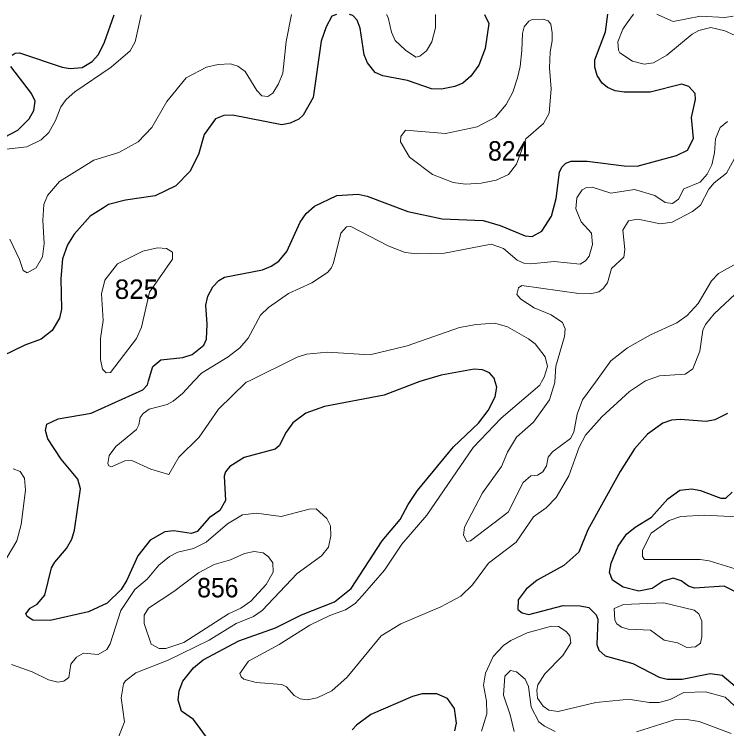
# Model space of a CAD drawing. Extents: x 473.9 to 500, y 7733.1 to 7760.8.
# Drawn here: x 494.222 to 497.152, y 7757.885 to 7760.823 of the extents above; entities that cross this region are included whole.
import ezdxf

# ---------------------------------------------------------------- set-up
doc = ezdxf.new("R2010")
doc.units = 0
doc.header["$LTSCALE"] = 0.032
doc.layers.add('1', color=7, linetype='Continuous', lineweight=25)
doc.layers.add('2', color=7, linetype='Continuous', lineweight=13)
doc.layers.add('21', color=7, linetype='Continuous')

msp = doc.modelspace()

# ---------------------------------------------------------------- linework, layer by layer
at = {"layer": '1'}
for points in [[(495.5467, 7760.8216), (495.5282, 7760.8143), (495.5041, 7760.771), (495.4836, 7760.7125), (495.4519, 7760.48), (495.4102, 7760.4082), (495.3921, 7760.3912), (495.3572, 7760.3753), (495.3218, 7760.3681), (495.1202, 7760.4074), (495.0834, 7760.4062), (495.0501, 7760.392), (495.0036, 7760.3282), (494.9795, 7760.2464), (494.9442, 7760.1756), (494.8866, 7760.1167), (494.802, 7760.0755), (494.6796, 7760.0583), (494.6091, 7760.0398), (494.5893, 7760.0272), (494.5348, 7759.9923), (494.4688, 7759.919), (494.4417, 7759.8748), (494.4207, 7759.8168), (494.4134, 7759.7366), (494.4164, 7759.61), (494.4075, 7759.5733), (494.3777, 7759.5228), (494.3323, 7759.4866), (494.2654, 7759.4619), (494.0778, 7759.3713)], [(494.502, 7760.6037), (494.543, 7760.629), (494.5692, 7760.657), (494.5926, 7760.7074), (494.6324, 7760.821)], [(496.1561, 7760.8221), (496.1739, 7760.7853), (496.1584, 7760.6813), (496.1323, 7760.614), (496.0997, 7760.5679), (496.0672, 7760.5393), (496.0333, 7760.5258), (495.9795, 7760.5152), (495.9381, 7760.5156), (495.839, 7760.5499), (495.7377, 7760.5692), (495.7065, 7760.5828), (495.6749, 7760.6225), (495.6606, 7760.656), (495.645, 7760.7652), (495.6329, 7760.7989), (495.6144, 7760.8173), (495.6006, 7760.8217)], [(496.3236, 7759.9116), (496.3514, 7759.909), (496.3919, 7759.9308), (496.4316, 7759.9921), (496.451, 7760.0654), (496.4649, 7760.1737), (496.4738, 7760.1937), (496.4908, 7760.2098), (496.5123, 7760.2185), (496.5784, 7760.2192), (496.7295, 7760.1997), (496.7833, 7760.1985), (496.9455, 7760.2412), (496.9906, 7760.2632), (497.0156, 7760.3117), (497.0072, 7760.3976), (497.0232, 7760.4725), (497.0224, 7760.4967), (496.9955, 7760.5251), (496.9679, 7760.5351), (496.8369, 7760.5022), (496.7299, 7760.5026), (496.6935, 7760.5081), (496.6619, 7760.522), (496.6401, 7760.5399), (496.6195, 7760.571), (496.6102, 7760.6055), (496.6099, 7760.6359), (496.6529, 7760.7504), (496.6628, 7760.8225)], [(494.2142, 7760.655), (494.2258, 7760.6631), (494.2441, 7760.6647), (494.4191, 7760.6051), (494.4527, 7760.6003), (494.502, 7760.6037)], [(494.1815, 7760.3169), (494.2364, 7760.3464), (494.2641, 7760.3734), (494.2832, 7760.3921), (494.3023, 7760.4276), (494.3078, 7760.4655), (494.2937, 7760.4973), (494.208, 7760.608)], [(494.9004, 7758.0406), (494.9159, 7758.0798), (494.9596, 7758.1348), (494.9995, 7758.1674), (495.1456, 7758.2465), (495.2961, 7758.2993), (495.4039, 7758.3531), (495.5397, 7758.4057), (495.6072, 7758.4617), (495.7353, 7758.6567), (495.8086, 7758.745), (495.8416, 7758.8072), (495.881, 7758.864), (496.0281, 7759.0433), (496.1317, 7759.1405), (496.1712, 7759.1931), (496.1993, 7759.2491), (496.2062, 7759.289), (496.1995, 7759.3113), (496.1953, 7759.3255), (496.1768, 7759.3477), (496.1478, 7759.3607), (496.1132, 7759.3632), (495.977, 7759.3385), (495.8902, 7759.3122), (495.8792, 7759.3089), (495.7434, 7759.2557), (495.4978, 7759.2096), (495.4212, 7759.1828), (495.367, 7759.143), (495.3399, 7759.1047), (495.3111, 7759.0475), (495.2955, 7759.0337), (495.1675, 7759), (495.1081, 7758.9626), (495.0906, 7758.9412), (495.0854, 7758.9234), (495.0904, 7758.8234), (495.068, 7758.7815), (495.0234, 7758.7517), (494.9749, 7758.6954), (494.9498, 7758.6877), (494.8778, 7758.6979), (494.8412, 7758.6938), (494.7808, 7758.6602), (494.7303, 7758.5958), (494.6853, 7758.4953), (494.6621, 7758.4567), (494.6043, 7758.4015), (494.5269, 7758.3654), (494.3699, 7758.33), (494.2989, 7758.3312), (494.2757, 7758.3459), (494.2704, 7758.3575), (494.2878, 7758.3797), (494.3165, 7758.3963), (494.3474, 7758.4335), (494.3746, 7758.5458), (494.3886, 7758.5701), (494.437, 7758.6255), (494.4594, 7758.6641), (494.4702, 7758.7008), (494.4941, 7758.8708), (494.4837, 7758.9114), (494.415, 7758.9936), (494.3602, 7759.0768), (494.3508, 7759.1115), (494.3559, 7759.1375), (494.4021, 7759.1587), (494.5385, 7759.1818), (494.7512, 7759.2788), (494.7694, 7759.2981), (494.7747, 7759.3156), (494.7924, 7759.3742), (494.8245, 7759.4012), (494.9148, 7759.4109), (494.9533, 7759.4232), (495.0019, 7759.4624), (495.013, 7759.4863), (495.0155, 7759.5477), (495.0093, 7759.6258), (495.0177, 7759.6634), (495.0393, 7759.7012), (495.0632, 7759.7272), (495.0861, 7759.7422), (495.2424, 7759.7721), (495.2782, 7759.7863), (495.3098, 7759.8069), (495.3426, 7759.8472), (495.3978, 7759.9682), (495.4228, 7760.0035), (495.4572, 7760.0339), (495.5485, 7760.0778), (495.6357, 7760.0827), (495.6731, 7760.0743), (495.8403, 7760.0117), (495.9818, 7759.9814), (496.1506, 7759.9744), (496.2197, 7759.9545), (496.3236, 7759.9116)], [(497.1554, 7759.1808), (497.1025, 7759.155), (497.0673, 7759.1484), (496.9611, 7759.1563), (496.925, 7759.1531), (496.8892, 7759.1407), (496.8257, 7759.0956), (496.772, 7759.0352), (496.7135, 7758.9419), (496.5813, 7758.7027), (496.5434, 7758.6101), (496.4814, 7758.5562), (496.372, 7758.4954), (496.3273, 7758.4588), (496.2943, 7758.4149), (496.2927, 7758.375), (496.311, 7758.3611), (496.3388, 7758.3549), (496.4797, 7758.3909), (496.5491, 7758.3902), (496.5852, 7758.3831), (496.6148, 7758.3534), (496.6223, 7758.3351), (496.6173, 7758.2309), (496.626, 7758.2077), (496.6522, 7758.1844), (496.7663, 7758.1526), (496.8737, 7758.0959), (496.9069, 7758.0882), (496.9681, 7758.0878), (497.0836, 7758.1119), (497.1328, 7758.105), (497.2228, 7758.0294)], [(496.7255, 7758.467), (496.6823, 7758.4956), (496.6695, 7758.5267), (496.6761, 7758.5653), (496.7058, 7758.635), (496.7402, 7758.6852), (496.7752, 7758.7136), (496.8423, 7758.7539), (496.9092, 7758.8293), (496.9589, 7758.866), (497.0081, 7758.871), (497.044, 7758.8637), (497.1277, 7758.833), (497.1479, 7758.8325), (497.1739, 7758.857)], [(497.1857, 7758.4492), (497.142, 7758.4705), (497.019, 7758.4625), (496.9947, 7758.4712), (496.9646, 7758.4932), (496.9316, 7758.5042), (496.8901, 7758.4912), (496.845, 7758.4612), (496.7911, 7758.4508), (496.7255, 7758.467)], [(495.0193, 7757.8407), (494.9863, 7757.8853), (494.9587, 7757.9226), (494.9103, 7757.9561), (494.8966, 7758.002), (494.9004, 7758.0406)], [(496.0336, 7757.8757), (496.0412, 7757.9071), (496.0323, 7757.9678), (496.0032, 7758.0088), (495.9603, 7758.0276), (495.8998, 7758.028), (495.8599, 7758.0168), (495.689, 7757.9427), (495.6296, 7757.8995), (495.6117, 7757.8796)]]:
    msp.add_lwpolyline(points, dxfattribs=at)
at = {"layer": '2'}
for points in [[(494.7446, 7760.821), (494.719, 7760.7095), (494.6987, 7760.672), (494.6204, 7760.6046), (494.4717, 7760.5035), (494.4351, 7760.4717), (494.4136, 7760.4426), (494.3921, 7760.3852), (494.3647, 7760.3371), (494.333, 7760.306), (494.274, 7760.2777), (494.1389, 7760.2629)], [(494.2039, 7759.898), (494.2436, 7759.8144), (494.2582, 7759.7683), (494.2749, 7759.7595), (494.312, 7759.7804), (494.3384, 7759.8245), (494.345, 7759.8797), (494.3401, 7759.9751), (494.3436, 7760.0403), (494.3589, 7760.0776), (494.4078, 7760.1354), (494.5493, 7760.2225), (494.6519, 7760.2543), (494.7313, 7760.2985), (494.7876, 7760.3565), (494.8495, 7760.4633), (494.9296, 7760.5615), (495.012, 7760.6054), (495.0603, 7760.6164), (495.1117, 7760.6191), (495.1412, 7760.6095), (495.1715, 7760.5868), (495.2193, 7760.509), (495.2402, 7760.4867), (495.2647, 7760.4848), (495.2853, 7760.4988), (495.309, 7760.537), (495.3259, 7760.5809), (495.3402, 7760.7111), (495.3622, 7760.8215)], [(495.7525, 7760.8218), (495.7598, 7760.8099), (495.7738, 7760.7491), (495.7882, 7760.7152), (495.8313, 7760.6748), (495.8729, 7760.6464), (495.8904, 7760.6509), (495.9175, 7760.6728), (495.9391, 7760.71), (495.9537, 7760.7663), (495.9539, 7760.8219)], [(496.7687, 7760.8226), (496.7426, 7760.787), (496.7249, 7760.7613), (496.7048, 7760.709), (496.7064, 7760.6752), (496.7129, 7760.664), (496.7643, 7760.6294), (496.8126, 7760.6173), (496.8512, 7760.623), (496.9058, 7760.6543), (497.0104, 7760.7412), (497.0377, 7760.7564), (497.0859, 7760.7677), (497.1438, 7760.7548), (497.1873, 7760.7347)], [(496.8643, 7760.8226), (496.8857, 7760.8134), (496.9321, 7760.7934), (497.044, 7760.8142), (497.1436, 7760.8095), (497.1786, 7760.8151)], [(497.1551, 7760.3818), (497.1245, 7760.3568), (497.1052, 7760.3102), (497.102, 7760.2523), (497.09, 7760.2041), (497.0715, 7760.1655), (497.0425, 7760.1317), (496.975, 7760.1052), (496.9533, 7760.0626), (496.9284, 7760.0449), (496.8994, 7760.0489), (496.856, 7760.0778), (496.7724, 7760.102), (496.6759, 7760.0867), (496.5987, 7760.1116), (496.5746, 7760.11), (496.5569, 7760.1004), (496.5352, 7760.0674), (496.5312, 7760.0224), (496.5529, 7759.9693), (496.5955, 7759.9227), (496.5995, 7759.8761), (496.5858, 7759.8278), (496.5714, 7759.8093), (496.5489, 7759.7948), (496.4427, 7759.8053), (496.3463, 7759.7964), (496.3173, 7759.7989), (496.29, 7759.8117), (496.2337, 7759.8592), (496.1838, 7759.8768), (495.9909, 7759.8407), (495.8783, 7759.8374), (495.8301, 7759.8431), (495.7625, 7759.8696), (495.6058, 7759.95), (495.5881, 7759.9492), (495.5647, 7759.9227), (495.535, 7759.8005), (495.5253, 7759.7779), (495.5101, 7759.7611), (495.4458, 7759.7176), (495.3493, 7759.675), (495.2673, 7759.6171), (495.2351, 7759.5858), (495.1836, 7759.4901), (495.1491, 7759.4507), (495.1024, 7759.4145), (494.9923, 7759.347), (494.9625, 7759.315), (494.9143, 7759.2634), (494.8757, 7759.232), (494.8508, 7759.2184), (494.7768, 7759.1982), (494.7527, 7759.1814), (494.7398, 7759.1645), (494.735, 7759.1348), (494.7253, 7759.1155), (494.6401, 7759.0455), (494.6128, 7759.0077), (494.6063, 7758.9755), (494.6112, 7758.9659), (494.6216, 7758.9619), (494.6763, 7758.986), (494.7061, 7758.9876), (494.7832, 7758.9522), (494.858, 7758.9305), (494.899, 7759.0013), (494.9826, 7759.0841), (495.0614, 7759.1991), (495.1756, 7759.3092), (495.1861, 7759.3144), (495.3855, 7759.4121), (495.4232, 7759.4242), (495.5101, 7759.433), (495.6837, 7759.4218), (495.8381, 7759.4596), (496.0536, 7759.5343)], [(497.2005, 7760.2598), (497.1515, 7760.1698), (497.1004, 7760.1293), (497.0782, 7760.1032), (497.0444, 7760.038), (497.0116, 7760.0122), (496.9277, 7759.9682), (496.8789, 7759.9606), (496.7857, 7759.9806), (496.7478, 7759.9727), (496.7241, 7759.9348), (496.7329, 7759.8556), (496.7285, 7759.8239), (496.6782, 7759.7768), (496.6613, 7759.7186), (496.644, 7759.6947), (496.6255, 7759.6813), (496.5922, 7759.6726), (496.544, 7759.6742), (496.3094, 7759.7074), (496.2953, 7759.6977), (496.2886, 7759.6699), (496.3052, 7759.6508), (496.3597, 7759.6155), (496.4298, 7759.5873), (496.476, 7759.5546), (496.4876, 7759.5297), (496.485, 7759.4975), (496.4485, 7759.3755), (496.4454, 7759.3106), (496.4453, 7759.309), (496.423, 7759.2371), (496.357, 7759.1455), (496.287, 7759.0837), (496.2503, 7759.0216), (496.2261, 7758.9627), (496.148, 7758.8544), (496.0735, 7758.7128), (496.0695, 7758.68), (496.0827, 7758.655), (496.0987, 7758.6566), (496.2533, 7758.7749), (496.3149, 7758.8977), (496.3459, 7758.9239), (496.3735, 7758.9274), (496.3952, 7758.9404), (496.4107, 7758.9656), (496.4173, 7759.0015), (496.4355, 7759.0229), (496.5098, 7759.0785), (496.5234, 7759.1037), (496.5366, 7759.1776), (496.559, 7759.2371), (496.6124, 7759.3101), (496.6759, 7759.3968), (496.7444, 7759.4513), (496.8387, 7759.5039), (496.9469, 7759.5541), (496.9899, 7759.5837), (497.034, 7759.6334), (497.0895, 7759.7259), (497.1187, 7759.7568), (497.276, 7759.8442)], [(496.0536, 7759.5343), (496.1211, 7759.5472), (496.1983, 7759.5528), (496.2498, 7759.5375), (496.3366, 7759.4885), (496.3647, 7759.4676), (496.4057, 7759.4145), (496.4154, 7759.3743), (496.4017, 7759.3309), (496.3907, 7759.3107), (496.3832, 7759.2971), (496.2248, 7759.1621), (496.1099, 7759.0415), (495.9185, 7758.7633), (495.8156, 7758.6435), (495.7448, 7758.5366), (495.6548, 7758.432), (495.6234, 7758.3999), (495.584, 7758.3733), (495.5197, 7758.35), (495.4377, 7758.3106), (495.3115, 7758.231), (495.1853, 7758.1619), (495.1499, 7758.112), (495.1547, 7758.0976), (495.1667, 7758.0887), (495.2174, 7758.0742), (495.3219, 7758.067), (495.3412, 7758.0565), (495.3734, 7758.0212), (495.3975, 7758.0075), (495.4265, 7758.0035), (495.4683, 7758.0115), (495.5278, 7758.0397), (495.5913, 7758.0959), (495.7304, 7758.2664), (495.8124, 7758.3154), (495.9764, 7758.3862), (496.0584, 7758.4296), (496.1066, 7758.4762), (496.1718, 7758.5655), (496.2859, 7758.6523), (496.3575, 7758.7553), (496.409, 7758.793), (496.45, 7758.8348), (496.5022, 7758.9241), (496.5448, 7759.0431), (496.5714, 7759.0913), (496.6381, 7759.1669), (496.7523, 7759.2714), (496.809, 7759.3095), (496.8182, 7759.3156), (496.8753, 7759.3357), (496.9814, 7759.343), (497.012, 7759.3647), (497.0409, 7759.4371), (497.053, 7759.5239), (497.0642, 7759.5464), (497.0996, 7759.5914), (497.209, 7759.6927)], [(494.2171, 7758.9536), (494.247, 7758.9422), (494.2646, 7758.9154), (494.2686, 7758.8656), (494.2509, 7758.7246), (494.2332, 7758.6571), (494.1749, 7758.5602)], [(494.6422, 7757.8295), (494.6653, 7757.8882), (494.6748, 7757.9125), (494.6618, 7758.0112), (494.6716, 7758.0685), (494.6795, 7758.0813), (494.722, 7758.1143), (494.8549, 7758.1671), (495.0239, 7758.2483), (495.1353, 7758.317), (495.2056, 7758.3458), (495.2422, 7758.3709), (495.3849, 7758.5224), (495.4856, 7758.5952), (495.5144, 7758.6309), (495.5244, 7758.678), (495.5224, 7758.7192), (495.5076, 7758.7496), (495.4639, 7758.7888), (495.4355, 7758.7871), (495.3202, 7758.7577), (495.2179, 7758.7712), (495.1611, 7758.764), (495.0988, 7758.7273), (495.0109, 7758.6521), (494.959, 7758.626), (494.8949, 7758.6105), (494.8599, 7758.5924), (494.8161, 7758.5566), (494.769, 7758.4993), (494.7179, 7758.4574), (494.6607, 7758.3703), (494.6159, 7758.2343), (494.6028, 7758.2108), (494.5671, 7758.1894), (494.5063, 7758.1946), (494.4786, 7758.1786), (494.4543, 7758.15), (494.4462, 7758.0954), (494.4255, 7758.0795), (494.401, 7758.0766), (494.3629, 7758.0854), (494.2962, 7758.1189), (494.2113, 7758.148)], [(497.2194, 7758.7552), (497.0602, 7758.7625), (496.9637, 7758.7568), (496.9155, 7758.7408), (496.8407, 7758.6885), (496.8053, 7758.6194), (496.8061, 7758.5928), (496.8142, 7758.5808), (497.0425, 7758.58), (497.0795, 7758.5751), (497.258, 7758.5205)], [(497.2604, 7757.907), (497.1454, 7758.0147), (497.065, 7758.0364), (496.975, 7758.034), (496.9187, 7758.0043), (496.8737, 7757.9922), (496.8335, 7757.9922), (496.7563, 7758.0051), (496.7257, 7758.0035), (496.6132, 7757.9922), (496.4588, 7757.9552), (496.4202, 7757.9609), (496.3969, 7757.977), (496.3736, 7758.0107), (496.3704, 7758.0429), (496.3752, 7758.0654), (496.4041, 7758.1104), (496.4773, 7758.1852), (496.5103, 7758.2375), (496.5062, 7758.2664), (496.4918, 7758.2849), (496.4604, 7758.305), (496.4315, 7758.3066), (496.3318, 7758.2793)], [(496.3318, 7758.2793), (496.2642, 7758.2479), (496.2337, 7758.227), (496.1919, 7758.1812), (496.1605, 7758.1136), (496.1517, 7758.0638), (496.1645, 7757.9979), (496.1653, 7757.9464), (496.1429, 7757.8747)], [(496.4465, 7757.8729), (496.402, 7757.8952), (496.3798, 7757.9135), (496.348, 7757.9732), (496.3368, 7758.0577), (496.3231, 7758.0886), (496.2878, 7758.1191), (496.2631, 7758.124), (496.2399, 7758.1004), (496.2338, 7758.023), (496.2617, 7757.9415), (496.2781, 7757.8735)], [(497.1699, 7757.8653), (497.0381, 7757.9137), (496.9796, 7757.9239), (496.9368, 7757.9211), (496.7808, 7757.8722)]]:
    msp.add_lwpolyline(points, dxfattribs=at)
for points in [[(496.4346, 7760.7132), (496.4339, 7760.7463), (496.4283, 7760.7815), (496.4175, 7760.7959), (496.3975, 7760.8025), (496.3519, 7760.8005), (496.3387, 7760.7939), (496.3189, 7760.7716), (496.3118, 7760.7438), (496.31, 7760.6739), (496.3027, 7760.6082), (496.292, 7760.5606), (496.2728, 7760.5026), (496.2448, 7760.4517), (496.2006, 7760.3993), (496.1254, 7760.3601), (495.9951, 7760.332), (495.8308, 7760.3461), (495.8114, 7760.3198), (495.8101, 7760.2977), (495.847, 7760.2344), (495.9415, 7760.1644), (496.0265, 7760.1315), (496.0781, 7760.1245), (496.1425, 7760.1277), (496.2035, 7760.1401), (496.2546, 7760.1636), (496.2874, 7760.2056), (496.3257, 7760.3106), (496.398, 7760.3733), (496.4217, 7760.4163), (496.4299, 7760.5158), (496.4226, 7760.6023), (496.4258, 7760.6679)], [(494.5802, 7759.6728), (494.5945, 7759.7297), (494.647, 7759.7969), (494.7515, 7759.848), (494.8106, 7759.8623), (494.8475, 7759.8599), (494.8735, 7759.8446), (494.873, 7759.8161), (494.7779, 7759.6804), (494.7459, 7759.5362), (494.7254, 7759.489), (494.6175, 7759.3495), (494.5998, 7759.3476), (494.5856, 7759.3636), (494.5762, 7759.4027), (494.5766, 7759.4895), (494.5879, 7759.5635)], [(495.1026, 7758.3571), (495.1545, 7758.3797), (495.1944, 7758.4098), (495.2579, 7758.4783), (495.2865, 7758.5279), (495.2861, 7758.5669), (495.2675, 7758.5915), (495.245, 7758.608), (495.2093, 7758.6128), (495.1696, 7758.605), (495.1117, 7758.5787), (495.0448, 7758.5596), (494.9799, 7758.5251), (494.8785, 7758.4484), (494.7748, 7758.3808), (494.7566, 7758.351), (494.7565, 7758.3174), (494.7852, 7758.2323), (494.8174, 7758.2144), (494.8459, 7758.2141), (494.919, 7758.2392)], [(497.0438, 7758.2369), (497.0497, 7758.2626), (497.0497, 7758.3262), (497.0367, 7758.3571), (497.0178, 7758.3724), (496.8929, 7758.4022), (496.7273, 7758.3957), (496.6886, 7758.379), (496.692, 7758.3306), (496.6997, 7758.3153), (496.7187, 7758.3025), (496.7472, 7758.2945), (496.8382, 7758.2896), (496.894, 7758.249), (496.9492, 7758.2374), (496.9879, 7758.2191), (497.0233, 7758.2207)]]:
    msp.add_lwpolyline(points, close=True, dxfattribs=at)

# ---------------------------------------------------------------- texts
at = {"layer": '21', "width": 0.95}
for s, p in [('824', (496.1704, 7760.2208)), ('856', (494.9745, 7758.4247))]:
    msp.add_text(s, height=0.08, dxfattribs=at).set_placement(p)
at = {"layer": '21'}
msp.add_text('825', height=0.08, dxfattribs=at).set_placement((494.6354, 7759.6521))

doc.saveas('drawing.dxf')
